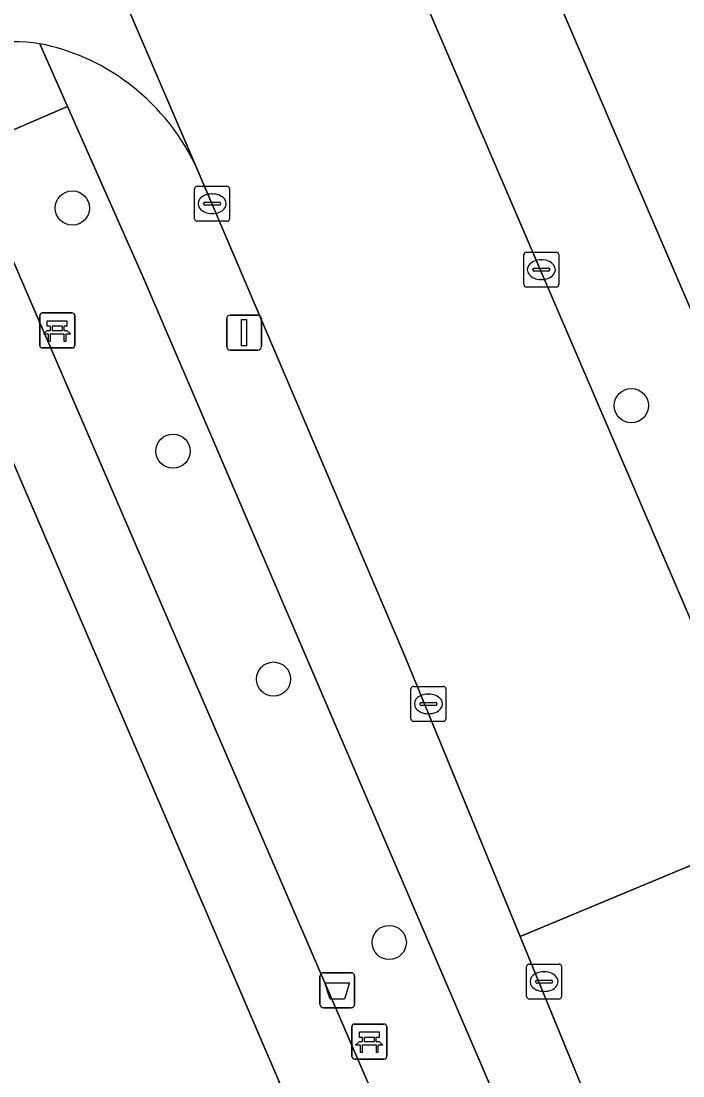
# Model space of a CAD drawing. Extents: x 159352 to 160617, y 385888 to 387323.
# Drawn here: x 159595.45 to 159614.36, y 386145.65 to 386175.77 of the extents above; entities that cross this region are included whole.
import ezdxf

# ---------------------------------------------------------------- set-up
doc = ezdxf.new("R2010")
doc.units = 0
for name, color, linetype in [('IMGEO_Afvalbak', 7, 'Continuous'), ('IMGEO_Bank', 7, 'Continuous'), ('IMGEO_Boom', 7, 'Continuous'), ('IMGEO_Erf', 7, 'Continuous'), ('IMGEO_Groenvoorziening', 7, 'Continuous'), ('IMGEO_Kolk', 7, 'Continuous'), ('IMGEO_Lichtmast', 7, 'Continuous'), ('IMGEO_Muur', 7, 'Continuous'), ('IMGEO_Rijbaan_lokaal_gesloten', 7, 'Continuous'), ('IMGEO_Rijbaan_lokaal_open', 7, 'Continuous'), ('IMGEO_Voetpad_halfverhard', 7, 'Continuous'), ('IMGEO_Voetpad_open', 7, 'Continuous')]:
    doc.layers.add(name, color=color, linetype=linetype)

msp = doc.modelspace()

# ---------------------------------------------------------------- linework, layer by layer
at = {"layer": 'IMGEO_Afvalbak'}
for p, q in [((159604.09, 386148.596), (159604.88, 386148.596)), ((159604.88, 386148.596), (159604.09, 386148.596)), ((159603.99, 386147.696), (159603.99, 386148.496)), ((159603.99, 386148.496), (159603.99, 386147.696)), ((159604.98, 386148.496), (159604.98, 386147.696)), ((159604.98, 386147.696), (159604.98, 386148.496)), ((159604.88, 386147.596), (159604.09, 386147.596)), ((159604.09, 386147.596), (159604.88, 386147.596))]:
    msp.add_line(p, q, dxfattribs=at)
msp.add_lwpolyline([(159604.133, 386148.31), (159604.837, 386148.31), (159604.688, 386147.84), (159604.282, 386147.84), (159604.133, 386148.31)], dxfattribs=at)
for centre, start, end in [((159604.09, 386148.496), 90, 180), ((159604.09, 386148.496), 90, 180), ((159604.88, 386148.496), 0, 90), ((159604.88, 386148.496), 360, 90), ((159604.09, 386147.696), 180, 270), ((159604.09, 386147.696), 180, 270), ((159604.88, 386147.696), 270, 0), ((159604.88, 386147.696), 270, 0)]:
    msp.add_arc(centre, 0.1, start, end, dxfattribs=at)
at = {"layer": 'IMGEO_Bank'}
for p, q in [((159595.983, 386166.51), (159595.983, 386167.351)), ((159595.983, 386167.351), (159595.983, 386166.51)), ((159596.058, 386167.435), (159596.899, 386167.435)), ((159596.899, 386167.435), (159596.058, 386167.435)), ((159596.983, 386167.36), (159596.983, 386166.519)), ((159596.983, 386166.519), (159596.983, 386167.36)), ((159596.292, 386166.941), (159596.292, 386167.047)), ((159596.336, 386167.047), (159596.336, 386166.941)), ((159596.624, 386167.053), (159596.342, 386167.053)), ((159596.342, 386166.935), (159596.624, 386166.935)), ((159596.63, 386166.941), (159596.63, 386167.047)), ((159596.674, 386167.047), (159596.674, 386166.941)), ((159596.68, 386166.833), (159596.287, 386166.833)), ((159596.908, 386166.435), (159596.067, 386166.435)), ((159596.067, 386166.435), (159596.908, 386166.435)), ((159604.898, 386146.205), (159604.898, 386147.046)), ((159604.898, 386147.046), (159604.898, 386146.205)), ((159604.973, 386147.13), (159605.814, 386147.13)), ((159605.814, 386147.13), (159604.973, 386147.13)), ((159605.898, 386147.055), (159605.898, 386146.214)), ((159605.898, 386146.214), (159605.898, 386147.055)), ((159605.207, 386146.636), (159605.207, 386146.742)), ((159605.251, 386146.742), (159605.251, 386146.636)), ((159605.539, 386146.748), (159605.257, 386146.748)), ((159605.545, 386146.636), (159605.545, 386146.742)), ((159605.589, 386146.742), (159605.589, 386146.636)), ((159605.595, 386146.528), (159605.202, 386146.528)), ((159605.257, 386146.63), (159605.539, 386146.63)), ((159605.823, 386146.13), (159604.982, 386146.13)), ((159604.982, 386146.13), (159605.823, 386146.13))]:
    msp.add_line(p, q, dxfattribs=at)
for points in [[(159596.23, 386166.833), (159596.088, 386166.833), (159596.2, 386166.935), (159596.286, 386166.935)], [(159596.286, 386167.053), (159596.2, 386167.053), (159596.2, 386167.214), (159596.763, 386167.214), (159596.763, 386167.053), (159596.68, 386167.053)], [(159596.68, 386166.935), (159596.763, 386166.935), (159596.875, 386166.833), (159596.736, 386166.833)], [(159596.28, 386166.826), (159596.28, 386166.619), (159596.237, 386166.619), (159596.237, 386166.826)], [(159596.73, 386166.826), (159596.73, 386166.619), (159596.686, 386166.619), (159596.686, 386166.826)], [(159605.201, 386146.748), (159605.115, 386146.748), (159605.115, 386146.909), (159605.678, 386146.909), (159605.678, 386146.748), (159605.595, 386146.748)], [(159605.145, 386146.528), (159605.003, 386146.528), (159605.115, 386146.63), (159605.201, 386146.63)], [(159605.195, 386146.521), (159605.195, 386146.314), (159605.152, 386146.314), (159605.152, 386146.521)], [(159605.595, 386146.63), (159605.678, 386146.63), (159605.79, 386146.528), (159605.651, 386146.528)], [(159605.645, 386146.521), (159605.645, 386146.314), (159605.601, 386146.314), (159605.601, 386146.521)]]:
    msp.add_lwpolyline(points, dxfattribs=at)
for centre, radius, start, end in [((159596.061, 386167.357), 0.0779, 92.4484, 184.2845), ((159596.061, 386167.357), 0.0779, 92.4484, 184.2845), ((159596.905, 386167.357), 0.0779, 2.4484, 94.2845), ((159596.905, 386167.357), 0.0779, 2.4484, 94.2845), ((159596.285, 386167.046), 0.00671, 2.8957, 87.1043), ((159596.285, 386166.942), 0.00671, 272.8957, 357.1043), ((159596.342, 386167.046), 0.00671, 92.8957, 177.1043), ((159596.342, 386166.942), 0.00671, 182.8957, 267.1043), ((159596.624, 386167.046), 0.00671, 2.8957, 87.1043), ((159596.624, 386166.942), 0.00671, 272.8957, 357.1043), ((159596.681, 386167.046), 0.00671, 92.8957, 177.1043), ((159596.681, 386166.942), 0.00671, 182.8957, 267.1043), ((159596.23, 386166.826), 0.00671, 2.8957, 87.1043), ((159596.287, 386166.826), 0.00671, 92.8957, 177.1043), ((159596.679, 386166.826), 0.00671, 2.8957, 87.1043), ((159596.736, 386166.826), 0.00671, 92.8957, 177.1043), ((159596.061, 386166.513), 0.0779, 182.4484, 274.2845), ((159596.061, 386166.513), 0.0779, 182.4484, 274.2845), ((159596.905, 386166.513), 0.0779, 272.4484, 4.2845), ((159596.905, 386166.513), 0.0779, 272.4484, 4.2845), ((159604.976, 386147.052), 0.0779, 92.4484, 184.2845), ((159604.976, 386147.052), 0.0779, 92.4484, 184.2845), ((159605.82, 386147.052), 0.0779, 2.4484, 94.2845), ((159605.82, 386147.052), 0.0779, 2.4484, 94.2845), ((159605.2, 386146.741), 0.00671, 2.8957, 87.1043), ((159605.257, 386146.741), 0.00671, 92.8957, 177.1043), ((159605.539, 386146.741), 0.00671, 2.8957, 87.1043), ((159605.596, 386146.741), 0.00671, 92.8957, 177.1043), ((159605.145, 386146.521), 0.00671, 2.8957, 87.1043), ((159605.202, 386146.521), 0.00671, 92.8957, 177.1043), ((159605.2, 386146.637), 0.00671, 272.8957, 357.1043), ((159605.257, 386146.637), 0.00671, 182.8957, 267.1043), ((159605.539, 386146.637), 0.00671, 272.8957, 357.1043), ((159605.596, 386146.637), 0.00671, 182.8957, 267.1043), ((159605.594, 386146.521), 0.00671, 2.8957, 87.1043), ((159605.651, 386146.521), 0.00671, 92.8957, 177.1043), ((159604.976, 386146.208), 0.0779, 182.4484, 274.2845), ((159604.976, 386146.208), 0.0779, 182.4484, 274.2845), ((159605.82, 386146.208), 0.0779, 272.4484, 4.2845), ((159605.82, 386146.208), 0.0779, 272.4484, 4.2845)]:
    msp.add_arc(centre, radius, start, end, dxfattribs=at)
at = {"layer": 'IMGEO_Boom'}
for centre in [(159596.916, 386170.431), (159612.885, 386164.79), (159599.789, 386163.489), (159602.663, 386156.979), (159605.968, 386149.457)]:
    msp.add_circle(centre, 0.489, dxfattribs=at)
at = {"layer": 'IMGEO_Erf'}
msp.add_lwpolyline([(159659.692, 386207.676), (159651.93, 386204.377), (159652.706, 386202.574), (159652.195, 386201.7), (159650.461, 386200.954), (159649.448, 386203.309), (159647.553, 386202.475), (159648.558, 386200.141), (159645.044, 386198.629), (159642.092, 386197.359), (159641.088, 386199.692), (159614.885, 386188.675), (159616.371, 386185.229), (159610.171, 386182.682), (159608.419, 386181.908), (159612.907, 386171.428), (159617.444, 386160.891), (159669.117, 386183.212), (159707.116, 386199.677), (159719.747, 386207.6)], dxfattribs=at)
at = {"layer": 'IMGEO_Groenvoorziening'}
for points in [[(159592.952, 386174.766), (159590.469, 386173.688), (159591.56, 386171.084), (159593.857, 386172.075), (159596.782, 386173.335), (159595.991, 386175.123)], [(159537.348, 386146.745), (159556.131, 386116.691), (159602.836, 386145.461), (159593.487, 386167.203)]]:
    msp.add_lwpolyline(points, dxfattribs=at)
msp.add_lwpolyline([(159596.782, 386173.335), (159593.857, 386172.075), (159608.613, 386137.922), (159609.289, 386138.315), (159610.383, 386141.807), (159598.929, 386168.48)], close=True, dxfattribs=at)
msp.add_arc((159595.158, 386169.098), 6.082, 82.1311, 111.2688, dxfattribs=at)
at = {"layer": 'IMGEO_Kolk'}
for p, q in [((159600.408, 386170.127), (159600.408, 386170.979)), ((159600.483, 386171.053), (159601.335, 386171.053)), ((159600.896, 386170.833), (159600.921, 386170.833)), ((159601.409, 386170.979), (159601.409, 386170.127)), ((159600.667, 386170.547), (159600.667, 386170.559)), ((159600.71, 386170.596), (159601.108, 386170.596)), ((159601.151, 386170.559), (159601.151, 386170.547)), ((159601.105, 386170.51), (159600.707, 386170.51)), ((159600.919, 386170.273), (159600.894, 386170.273)), ((159601.335, 386170.053), (159600.483, 386170.053)), ((159609.813, 386168.245), (159609.813, 386169.097)), ((159609.888, 386169.171), (159610.74, 386169.171)), ((159610.814, 386169.097), (159610.814, 386168.245)), ((159610.301, 386168.951), (159610.326, 386168.951)), ((159610.072, 386168.665), (159610.072, 386168.677)), ((159610.51, 386168.628), (159610.112, 386168.628)), ((159610.115, 386168.714), (159610.513, 386168.714)), ((159610.556, 386168.677), (159610.556, 386168.665)), ((159610.74, 386168.171), (159609.888, 386168.171)), ((159610.324, 386168.391), (159610.299, 386168.391)), ((159606.587, 386155.845), (159606.587, 386156.697)), ((159606.662, 386156.771), (159607.514, 386156.771)), ((159607.588, 386156.697), (159607.588, 386155.845)), ((159607.075, 386156.551), (159607.1, 386156.551)), ((159606.846, 386156.265), (159606.846, 386156.277)), ((159607.284, 386156.228), (159606.886, 386156.228)), ((159606.889, 386156.314), (159607.287, 386156.314)), ((159607.33, 386156.277), (159607.33, 386156.265)), ((159607.098, 386155.991), (159607.073, 386155.991)), ((159607.514, 386155.771), (159606.662, 386155.771)), ((159609.891, 386147.916), (159609.891, 386148.768)), ((159609.966, 386148.842), (159610.818, 386148.842)), ((159610.379, 386148.622), (159610.404, 386148.622)), ((159610.892, 386148.768), (159610.892, 386147.916)), ((159610.15, 386148.336), (159610.15, 386148.348)), ((159610.588, 386148.299), (159610.19, 386148.299)), ((159610.193, 386148.385), (159610.591, 386148.385)), ((159610.634, 386148.348), (159610.634, 386148.336)), ((159610.402, 386148.062), (159610.377, 386148.062)), ((159610.818, 386147.842), (159609.966, 386147.842))]:
    msp.add_line(p, q, dxfattribs=at)
for points in [[(159600.408, 386170.127), (159600.408, 386170.979)], [(159600.483, 386171.053), (159601.335, 386171.053)], [(159601.409, 386170.979), (159601.409, 386170.127)], [(159601.335, 386170.053), (159600.483, 386170.053)], [(159609.813, 386168.245), (159609.813, 386169.097)], [(159609.888, 386169.171), (159610.74, 386169.171)], [(159610.814, 386169.097), (159610.814, 386168.245)], [(159610.74, 386168.171), (159609.888, 386168.171)], [(159606.587, 386155.845), (159606.587, 386156.697)], [(159606.662, 386156.771), (159607.514, 386156.771)], [(159607.588, 386156.697), (159607.588, 386155.845)], [(159607.514, 386155.771), (159606.662, 386155.771)], [(159609.891, 386147.916), (159609.891, 386148.768)], [(159609.966, 386148.842), (159610.818, 386148.842)], [(159610.892, 386148.768), (159610.892, 386147.916)], [(159610.818, 386147.842), (159609.966, 386147.842)]]:
    msp.add_lwpolyline(points, dxfattribs=at)
for centre, radius, start, end in [((159600.485, 386170.977), 0.0765, 91.552, 178.448), ((159600.485, 386170.977), 0.0765, 91.552, 178.448), ((159601.333, 386170.977), 0.0765, 1.552, 88.448), ((159601.333, 386170.977), 0.0765, 1.552, 88.448), ((159600.707, 386170.556), 0.0403, 85.8775, 175.7526), ((159600.704, 386170.546), 0.0366, 178.938, 274.7102), ((159601.108, 386170.553), 0.043, 264.8664, 352.4533), ((159601.112, 386170.558), 0.0386, 1.7309, 96.639), ((159600.485, 386170.129), 0.0765, 181.552, 268.448), ((159600.485, 386170.129), 0.0765, 181.552, 268.448), ((159601.333, 386170.129), 0.0765, 271.552, 358.448), ((159601.333, 386170.129), 0.0765, 271.552, 358.448), ((159609.89, 386169.095), 0.0765, 91.552, 178.448), ((159609.89, 386169.095), 0.0765, 91.552, 178.448), ((159610.738, 386169.095), 0.0765, 1.552, 88.448), ((159610.738, 386169.095), 0.0765, 1.552, 88.448), ((159610.112, 386168.674), 0.0403, 85.8775, 175.7526), ((159610.109, 386168.664), 0.0366, 178.938, 274.7102), ((159610.513, 386168.671), 0.043, 264.8664, 352.4533), ((159610.517, 386168.676), 0.0386, 1.7309, 96.639), ((159609.89, 386168.247), 0.0765, 181.552, 268.448), ((159609.89, 386168.247), 0.0765, 181.552, 268.448), ((159610.738, 386168.247), 0.0765, 271.552, 358.448), ((159610.738, 386168.247), 0.0765, 271.552, 358.448), ((159606.664, 386156.695), 0.0765, 91.552, 178.448), ((159606.664, 386156.695), 0.0765, 91.552, 178.448), ((159607.512, 386156.695), 0.0765, 1.552, 88.448), ((159607.512, 386156.695), 0.0765, 1.552, 88.448), ((159606.886, 386156.274), 0.0403, 85.8775, 175.7526), ((159606.883, 386156.264), 0.0366, 178.938, 274.7102), ((159607.287, 386156.271), 0.043, 264.8664, 352.4533), ((159607.291, 386156.276), 0.0386, 1.7309, 96.639), ((159606.664, 386155.847), 0.0765, 181.552, 268.448), ((159606.664, 386155.847), 0.0765, 181.552, 268.448), ((159607.512, 386155.847), 0.0765, 271.552, 358.448), ((159607.512, 386155.847), 0.0765, 271.552, 358.448), ((159609.968, 386148.766), 0.0765, 91.552, 178.448), ((159609.968, 386148.766), 0.0765, 91.552, 178.448), ((159610.816, 386148.766), 0.0765, 1.552, 88.448), ((159610.816, 386148.766), 0.0765, 1.552, 88.448), ((159610.19, 386148.345), 0.0403, 85.8775, 175.7526), ((159610.187, 386148.335), 0.0366, 178.938, 274.7102), ((159610.591, 386148.342), 0.043, 264.8664, 352.4533), ((159610.595, 386148.347), 0.0386, 1.7309, 96.639), ((159609.968, 386147.918), 0.0765, 181.552, 268.448), ((159609.968, 386147.918), 0.0765, 181.552, 268.448), ((159610.816, 386147.918), 0.0765, 271.552, 358.448), ((159610.816, 386147.918), 0.0765, 271.552, 358.448)]:
    msp.add_arc(centre, radius, start, end, dxfattribs=at)
for centre, major_axis, ratio, start_param, end_param in [((159600.895, 386170.553), (-0.387, 0.002), 0.722429, 4.712389, 7.853982), ((159600.92, 386170.553), (-0.39, 0.002), 0.717154, 1.570796, 4.712389), ((159610.3, 386168.671), (-0.387, 0.002), 0.722429, 4.712389, 7.853982), ((159610.325, 386168.671), (-0.39, 0.002), 0.717154, 1.570796, 4.712389), ((159607.074, 386156.271), (-0.387, 0.002), 0.722429, 4.712389, 7.853982), ((159607.099, 386156.271), (-0.39, 0.002), 0.717154, 1.570796, 4.712389), ((159610.378, 386148.342), (-0.387, 0.002), 0.722429, 4.712389, 7.853982), ((159610.403, 386148.342), (-0.39, 0.002), 0.717154, 1.570796, 4.712389)]:
    msp.add_ellipse(centre, major_axis=major_axis, ratio=ratio, start_param=start_param, end_param=end_param, dxfattribs=at)
at = {"layer": 'IMGEO_Lichtmast'}
for p, q in [((159601.325, 386166.474), (159601.325, 386167.274)), ((159601.325, 386167.274), (159601.325, 386166.474)), ((159601.425, 386167.374), (159602.215, 386167.374)), ((159602.215, 386167.374), (159601.425, 386167.374)), ((159602.315, 386167.274), (159602.315, 386166.474)), ((159602.315, 386166.474), (159602.315, 386167.274)), ((159602.215, 386166.374), (159601.425, 386166.374)), ((159601.425, 386166.374), (159602.215, 386166.374))]:
    msp.add_line(p, q, dxfattribs=at)
msp.add_lwpolyline([(159601.745, 386167.249), (159601.895, 386167.249), (159601.895, 386166.499), (159601.745, 386166.499), (159601.745, 386167.249)], dxfattribs=at)
for centre, start, end in [((159601.425, 386167.274), 90, 180), ((159601.425, 386167.274), 90, 180), ((159602.215, 386167.274), 0, 90), ((159602.215, 386167.274), 360, 90), ((159601.425, 386166.474), 180, 270), ((159601.425, 386166.474), 180, 270), ((159602.215, 386166.474), 270, 0), ((159602.215, 386166.474), 270, 0)]:
    msp.add_arc(centre, 0.1, start, end, dxfattribs=at)
at = {"layer": 'IMGEO_Muur'}
msp.add_lwpolyline([(159608.419, 386181.908), (159612.907, 386171.428)], dxfattribs=at)
at = {"layer": 'IMGEO_Rijbaan_lokaal_gesloten'}
msp.add_lwpolyline([(159566.795, 386249.573), (159572.932, 386235.406), (159572.998, 386235.252), (159581.946, 386214.493), (159593.802, 386187.082), (159593.907, 386186.821), (159600.42, 386171.678), (159606.398, 386157.681), (159609.708, 386149.629), (159617.137, 386152.722), (159605.373, 386180.099), (159601.493, 386189.065), (159601.41, 386189.278), (159595.222, 386203.658), (159595.12, 386203.87), (159594.985, 386203.82), (159587.984, 386220.031), (159584.17, 386228.799), (159577.078, 386245.165), (159572.965, 386254.727), (159571.577, 386257.955), (159571.189, 386258.857), (159570.042, 386261.524), (159567.886, 386266.536)], dxfattribs=at)
at = {"layer": 'IMGEO_Rijbaan_lokaal_open'}
for points in [[(159600.42, 386171.678), (159593.907, 386186.821)], [(159618.748, 386149.045), (159617.137, 386152.722), (159609.708, 386149.629), (159611.586, 386145.062)]]:
    msp.add_lwpolyline(points, dxfattribs=at)
for centre, radius, start, end in [((159595.158, 386169.098), 6.082, 82.1311, 111.2688), ((159594.795, 386169.074), 6.166, 53.7876, 78.8186), ((159594.679, 386168.893), 6.381, 25.8795, 53.9073)]:
    msp.add_arc(centre, radius, start, end, dxfattribs=at)
at = {"layer": 'IMGEO_Voetpad_halfverhard'}
msp.add_lwpolyline([(159593.487, 386167.203), (159602.836, 386145.461), (159605.752, 386138.679), (159606.617, 386136.668), (159608.613, 386137.922), (159593.857, 386172.075), (159591.56, 386171.084), (159590.469, 386173.688), (159588.727, 386172.932), (159589.828, 386170.321), (159574.331, 386163.614), (159573.217, 386166.198), (159571.491, 386165.449), (159572.607, 386162.836), (159557.232, 386156.24), (159556.139, 386158.784), (159554.419, 386158.037), (159555.484, 386155.463), (159540.8, 386149.027)], dxfattribs=at)
at = {"layer": 'IMGEO_Voetpad_open'}
for points in [[(159594.825, 386204.632), (159595.01, 386204.12), (159595.12, 386203.87), (159595.222, 386203.658), (159601.41, 386189.278), (159601.493, 386189.065), (159601.898, 386189.245), (159605.785, 386180.265), (159605.373, 386180.099), (159617.137, 386152.722), (159618.748, 386149.045)], [(159622.325, 386149.461), (159618.283, 386158.932), (159617.444, 386160.891), (159612.907, 386171.428), (159608.419, 386181.908), (159604.904, 386190.092), (159600.855, 386199.563)], [(159595.991, 386175.123), (159596.782, 386173.335), (159598.929, 386168.48), (159610.383, 386141.807), (159609.289, 386138.315), (159608.613, 386137.922), (159606.617, 386136.668), (159607.421, 386134.806), (159609.011, 386135.807)], [(159611.586, 386145.062), (159609.708, 386149.629), (159606.398, 386157.681), (159600.42, 386171.678)]]:
    msp.add_lwpolyline(points, dxfattribs=at)
for centre, radius, start, end in [((159594.795, 386169.074), 6.166, 53.7876, 78.8186), ((159594.679, 386168.893), 6.381, 25.8795, 53.9073)]:
    msp.add_arc(centre, radius, start, end, dxfattribs=at)

doc.saveas('drawing.dxf')
